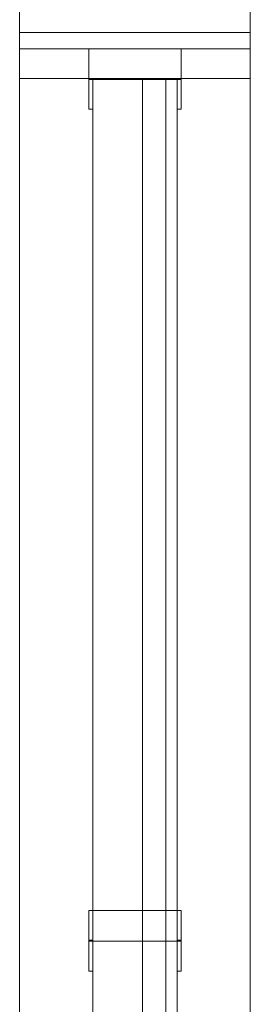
# Model space of a CAD drawing. Header units: millimetres. Extents: x 321 to 585, y -277 to 9.
# Tile 989 of 1056: x 371.123 to 371.423, y -38.055 to -36.776. Entities that reach past the tile are written whole.
import ezdxf

# ---------------------------------------------------------------- set-up
doc = ezdxf.new("R2010")
doc.units = ezdxf.units.MM
doc.header["$MEASUREMENT"] = 0
for name, color, linetype, lineweight in [('IFC-Janela-Contorno', 142, 'Continuous', 5), ('IFC-Laje-Contorno', 134, 'Continuous', 5), ('IFC-Parede-Contorno', 42, 'Continuous', 5)]:
    doc.layers.add(name, color=color, linetype=linetype, lineweight=lineweight)

msp = doc.modelspace()

# ---------------------------------------------------------------- linework, layer by layer
at = {"layer": 'IFC-Janela-Contorno', "color": 7, "lineweight": 5}
for p, q in [((371.4231, -36.809), (371.4231, -36.7532)), ((371.1231, -36.8132), (371.1231, -36.759)), ((371.1231, -36.792), (371.1515, -36.792)), ((371.1231, -36.7979), (371.1231, -36.792)), ((371.1231, -36.852), (371.1231, -36.7979)), ((371.1515, -36.792), (371.4231, -36.792)), ((371.4231, -36.7979), (371.4231, -36.792)), ((371.4231, -36.852), (371.4231, -36.7979)), ((371.1231, -36.8132), (371.1445, -36.8132)), ((371.1231, -39.0932), (371.1231, -36.8132)), ((371.1445, -36.8132), (371.4231, -36.8132)), ((371.2131, -36.851), (371.2131, -36.8132)), ((371.3331, -36.8153), (371.3331, -36.8132)), ((371.3331, -36.8532), (371.3331, -36.8153)), ((371.4231, -36.8132), (371.4231, -36.809)), ((371.4231, -39.0932), (371.4231, -36.8132)), ((371.1231, -36.852), (371.4018, -36.852)), ((371.2131, -36.8532), (371.2131, -36.851)), ((371.2131, -36.8542), (371.2131, -36.852)), ((371.2131, -36.8532), (371.3267, -36.8532)), ((371.2131, -36.892), (371.2131, -36.8542)), ((371.2181, -39.132), (371.2181, -36.852)), ((371.2181, -36.852), (371.3281, -36.852)), ((371.2181, -37.9332), (371.2181, -36.8532)), ((371.2831, -38.9344), (371.2831, -36.8532)), ((371.3131, -36.972), (371.3131, -36.8532)), ((371.3267, -36.8532), (371.3331, -36.8532)), ((371.3281, -39.132), (371.3281, -36.852)), ((371.3281, -37.9332), (371.3281, -36.8532)), ((371.3331, -36.8899), (371.3331, -36.852)), ((371.4018, -36.852), (371.4231, -36.852)), ((371.2131, -36.892), (371.2181, -36.892)), ((371.3281, -36.892), (371.3331, -36.892)), ((371.3331, -36.892), (371.3331, -36.8899)), ((371.3131, -39.0532), (371.3131, -36.972)), ((371.2131, -37.9332), (371.2196, -37.9332)), ((371.2131, -37.971), (371.2131, -37.9332)), ((371.2196, -37.9332), (371.3331, -37.9332)), ((371.3331, -37.9353), (371.3331, -37.9332)), ((371.3331, -37.9732), (371.3331, -37.9353)), ((371.2131, -37.9732), (371.2131, -37.971)), ((371.2131, -37.972), (371.2181, -37.972)), ((371.2131, -37.9742), (371.2131, -37.972)), ((371.2131, -37.9732), (371.3267, -37.9732)), ((371.2131, -38.012), (371.2131, -37.9742)), ((371.2181, -39.0532), (371.2181, -37.9732)), ((371.3267, -37.9732), (371.3331, -37.9732)), ((371.3281, -37.972), (371.3331, -37.972)), ((371.3281, -39.0532), (371.3281, -37.9732)), ((371.3331, -38.0099), (371.3331, -37.972)), ((371.2131, -38.012), (371.2181, -38.012)), ((371.3281, -38.012), (371.3331, -38.012)), ((371.3331, -38.012), (371.3331, -38.0099))]:
    msp.add_line(p, q, dxfattribs=at)
at = {"layer": 'IFC-Laje-Contorno', "color": 7, "lineweight": 5}
for p, q in [((371.1231, -36.792), (371.1231, -36.516)), ((371.4231, -38.7154), (371.4231, -36.5443)), ((371.4231, -36.8132), (371.4231, -36.5443)), ((371.4231, -38.7154), (371.4231, -36.8132)), ((371.1231, -39.132), (371.1231, -36.852))]:
    msp.add_line(p, q, dxfattribs=at)
at = {"layer": 'IFC-Parede-Contorno', "color": 7, "lineweight": 5}
msp.add_line((371.4231, -39.1532), (371.4231, -36.7532), dxfattribs=at)

doc.saveas('drawing.dxf')
